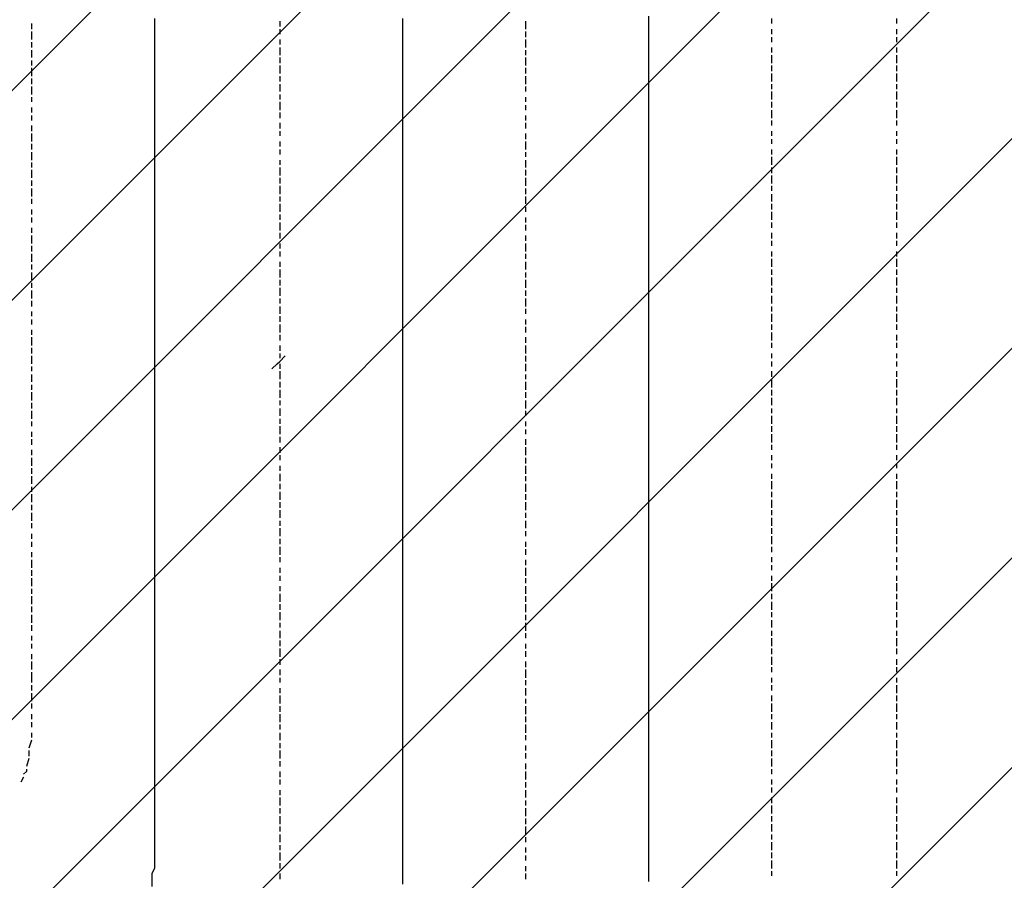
# Model space of a CAD drawing. Extents: x 997 to 109698, y 921 to 94021.
# Tile 579 of 656: x 22217 to 23811, y 50700 to 52093. Entities that reach past the tile are written whole.
import ezdxf

# ---------------------------------------------------------------- set-up
doc = ezdxf.new("R2010")
doc.units = 0
doc.header["$MEASUREMENT"] = 0
doc.layers.add('12', color=7, linetype='CONTINUOUS')
doc.layers.add('28', color=7, linetype='CONTINUOUS')

msp = doc.modelspace()

# ---------------------------------------------------------------- linework, layer by layer
at = {"layer": '12', "color": 5}
for p, q in [((23234.630503, 52098.563401), (23234.630503, 52090.563401)), ((22434.630503, 52094.563401), (22434.630503, 52086.563401)), ((22434.630503, 52086.563401), (22434.630503, 52073.563401)), ((22836.630503, 52094.563401), (22836.630503, 52086.563401)), ((22836.630503, 52086.563401), (22836.630503, 52073.563401)), ((23234.630503, 52090.563401), (23234.630503, 52077.563401)), ((22434.630503, 52073.563401), (22434.630503, 52064.563401)), ((22434.630503, 52064.563401), (22434.630503, 52056.563401)), ((22836.630503, 52073.563401), (22836.630503, 52064.563401)), ((22836.630503, 52064.563401), (22836.630503, 52056.563401)), ((23234.630503, 52077.563401), (23234.630503, 52069.563401)), ((23234.630503, 52069.563401), (23234.630503, 52060.563401)), ((22434.630503, 52056.563401), (22434.630503, 52043.563401)), ((22836.630503, 52056.563401), (22836.630503, 52043.563401)), ((23234.630503, 52060.563401), (23234.630503, 52047.563401)), ((23234.630503, 52047.563401), (23234.630503, 52039.563401)), ((22434.630503, 52043.563401), (22434.630503, 52035.563401)), ((22434.630503, 52035.563401), (22434.630503, 52026.563401)), ((22836.630503, 52043.563401), (22836.630503, 52035.563401)), ((22836.630503, 52035.563401), (22836.630503, 52026.563401)), ((23234.630503, 52039.563401), (23234.630503, 52031.563401)), ((23234.630503, 52031.563401), (23234.630503, 52018.563401)), ((22434.630503, 52026.563401), (22434.630503, 52014.563401)), ((22836.630503, 52026.563401), (22836.630503, 52014.563401)), ((23234.630503, 52018.563401), (23234.630503, 52009.563401)), ((22434.630503, 52014.563401), (22434.630503, 52005.563401)), ((22434.630503, 52005.563401), (22434.630503, 51992.563401)), ((22836.630503, 52014.563401), (22836.630503, 52005.563401)), ((22836.630503, 52005.563401), (22836.630503, 51992.563401)), ((23234.630503, 52009.563401), (23234.630503, 52001.563401)), ((23234.630503, 52001.563401), (23234.630503, 51988.563401)), ((22434.630503, 51992.563401), (22434.630503, 51984.563401)), ((22434.630503, 51984.563401), (22434.630503, 51976.563401)), ((22836.630503, 51992.563401), (22836.630503, 51984.563401)), ((22836.630503, 51984.563401), (22836.630503, 51976.563401)), ((23234.630503, 51988.563401), (23234.630503, 51980.563401)), ((22434.630503, 51976.563401), (22434.630503, 51963.563401)), ((22836.630503, 51976.563401), (22836.630503, 51963.563401)), ((23234.630503, 51980.563401), (23234.630503, 51967.563401)), ((23234.630503, 51967.563401), (23234.630503, 51959.563401)), ((22434.630503, 51963.563401), (22434.630503, 51954.563401)), ((22434.630503, 51954.563401), (22434.630503, 51946.563401)), ((22836.630503, 51963.563401), (22836.630503, 51954.563401)), ((22836.630503, 51954.563401), (22836.630503, 51946.563401)), ((23234.630503, 51959.563401), (23234.630503, 51950.563401)), ((22434.630503, 51946.563401), (22434.630503, 51933.563401)), ((22836.630503, 51946.563401), (22836.630503, 51933.563401)), ((23234.630503, 51950.563401), (23234.630503, 51937.563401)), ((23234.630503, 51937.563401), (23234.630503, 51929.563401)), ((22434.630503, 51933.563401), (22434.630503, 51925.563401)), ((22434.630503, 51925.563401), (22434.630503, 51916.563401)), ((22836.630503, 51933.563401), (22836.630503, 51925.563401)), ((22836.630503, 51925.563401), (22836.630503, 51916.563401)), ((23234.630503, 51929.563401), (23234.630503, 51921.563401)), ((23234.630503, 51921.563401), (23234.630503, 51908.563401)), ((22434.630503, 51916.563401), (22434.630503, 51904.563401)), ((22434.630503, 51904.563401), (22434.630503, 51895.563401)), ((22836.630503, 51916.563401), (22836.630503, 51904.563401)), ((22836.630503, 51904.563401), (22836.630503, 51895.563401)), ((23234.630503, 51908.563401), (23234.630503, 51899.563401)), ((22434.630503, 51895.563401), (22434.630503, 51882.563401)), ((22836.630503, 51895.563401), (22836.630503, 51882.563401)), ((23234.630503, 51899.563401), (23234.630503, 51891.563401)), ((23234.630503, 51891.563401), (23234.630503, 51878.563401)), ((22434.630503, 51882.563401), (22434.630503, 51874.563401)), ((22434.630503, 51874.563401), (22434.630503, 51865.563401)), ((22836.630503, 51882.563401), (22836.630503, 51874.563401)), ((22836.630503, 51874.563401), (22836.630503, 51865.563401)), ((23234.630503, 51878.563401), (23234.630503, 51870.563401)), ((22434.630503, 51865.563401), (22434.630503, 51853.563401)), ((22836.630503, 51865.563401), (22836.630503, 51853.563401)), ((23234.630503, 51870.563401), (23234.630503, 51857.563401)), ((23234.630503, 51857.563401), (23234.630503, 51849.563401)), ((22434.630503, 51853.563401), (22434.630503, 51844.563401)), ((22434.630503, 51844.563401), (22434.630503, 51836.563401)), ((22836.630503, 51853.563401), (22836.630503, 51844.563401)), ((22836.630503, 51844.563401), (22836.630503, 51836.563401)), ((23234.630503, 51849.563401), (23234.630503, 51840.563401)), ((23234.630503, 51840.563401), (23234.630503, 51827.563401)), ((22434.630503, 51836.563401), (22434.630503, 51823.563401)), ((22836.630503, 51836.563401), (22836.630503, 51823.563401)), ((23234.630503, 51827.563401), (23234.630503, 51819.563401)), ((22434.630503, 51823.563401), (22434.630503, 51815.563401)), ((22434.630503, 51815.563401), (22434.630503, 51806.563401)), ((22836.630503, 51823.563401), (22836.630503, 51815.563401)), ((22836.630503, 51815.563401), (22836.630503, 51806.563401)), ((23234.630503, 51819.563401), (23234.630503, 51810.563401)), ((23234.630503, 51810.563401), (23234.630503, 51798.563401)), ((22434.630503, 51806.563401), (22434.630503, 51794.563401)), ((22434.630503, 51794.563401), (22434.630503, 51785.563401)), ((22836.630503, 51806.563401), (22836.630503, 51794.563401)), ((22836.630503, 51794.563401), (22836.630503, 51785.563401)), ((23234.630503, 51798.563401), (23234.630503, 51789.563401)), ((22434.630503, 51785.563401), (22434.630503, 51772.563401)), ((22836.630503, 51785.563401), (22836.630503, 51772.563401)), ((23234.630503, 51789.563401), (23234.630503, 51781.563401)), ((23234.630503, 51781.563401), (23234.630503, 51768.563401)), ((22434.630503, 51772.563401), (22434.630503, 51764.563401)), ((22434.630503, 51764.563401), (22434.630503, 51755.563401)), ((22836.630503, 51772.563401), (22836.630503, 51764.563401)), ((22836.630503, 51764.563401), (22836.630503, 51755.563401)), ((23234.630503, 51768.563401), (23234.630503, 51760.563401)), ((23234.630503, 51760.563401), (23234.630503, 51751.563401)), ((22434.630503, 51755.563401), (22434.630503, 51743.563401)), ((22836.630503, 51755.563401), (22836.630503, 51743.563401)), ((23234.630503, 51751.563401), (23234.630503, 51738.563401)), ((22434.630503, 51743.563401), (22434.630503, 51734.563401)), ((22434.630503, 51734.563401), (22434.630503, 51726.563401)), ((22836.630503, 51743.563401), (22836.630503, 51734.563401)), ((22836.630503, 51734.563401), (22836.630503, 51726.563401)), ((23234.630503, 51738.563401), (23234.630503, 51730.563401)), ((23234.630503, 51730.563401), (23234.630503, 51717.563401)), ((22434.630503, 51726.563401), (22434.630503, 51713.563401)), ((22434.630503, 51713.563401), (22434.630503, 51705.563401)), ((22836.630503, 51726.563401), (22836.630503, 51713.563401)), ((22836.630503, 51713.563401), (22836.630503, 51705.563401)), ((23234.630503, 51717.563401), (23234.630503, 51709.563401)), ((22434.630503, 51705.563401), (22434.630503, 51696.563401)), ((22434.630503, 51696.563401), (22434.630503, 51683.563401)), ((22836.630503, 51705.563401), (22836.630503, 51696.563401)), ((22836.630503, 51696.563401), (22836.630503, 51683.563401)), ((23234.630503, 51709.563401), (23234.630503, 51700.563401)), ((23234.630503, 51700.563401), (23234.630503, 51688.563401)), ((22434.630503, 51683.563401), (22434.630503, 51675.563401)), ((22836.630503, 51683.563401), (22836.630503, 51675.563401)), ((23234.630503, 51688.563401), (23234.630503, 51679.563401)), ((22434.630503, 51675.563401), (22434.630503, 51666.563401)), ((22434.630503, 51666.563401), (22434.630503, 51654.563401)), ((22836.630503, 51675.563401), (22836.630503, 51662.563401)), ((23234.630503, 51679.563401), (23234.630503, 51671.563401)), ((23234.630503, 51671.563401), (23234.630503, 51658.563401)), ((22434.630503, 51654.563401), (22434.630503, 51645.563401)), ((22836.630503, 51662.563401), (22836.630503, 51654.563401)), ((22836.630503, 51654.563401), (22836.630503, 51645.563401)), ((23234.630503, 51658.563401), (23234.630503, 51650.563401)), ((23234.630503, 51650.563401), (23234.630503, 51641.563401)), ((22434.630503, 51645.563401), (22434.630503, 51633.563401)), ((22434.630503, 51633.563401), (22434.630503, 51624.563401)), ((22836.630503, 51645.563401), (22836.630503, 51633.563401)), ((22836.630503, 51633.563401), (22836.630503, 51624.563401)), ((23234.630503, 51641.563401), (23234.630503, 51628.563401)), ((22434.630503, 51624.563401), (22434.630503, 51616.563401)), ((22434.630503, 51616.563401), (22434.630503, 51603.563401)), ((22836.630503, 51624.563401), (22836.630503, 51616.563401)), ((22836.630503, 51616.563401), (22836.630503, 51603.563401)), ((23234.630503, 51628.563401), (23234.630503, 51620.563401)), ((23234.630503, 51620.563401), (23234.630503, 51607.563401)), ((22434.630503, 51603.563401), (22434.630503, 51595.563401)), ((22836.630503, 51603.563401), (22836.630503, 51595.563401)), ((23234.630503, 51607.563401), (23234.630503, 51599.563401)), ((22434.630503, 51595.563401), (22434.630503, 51586.563401)), ((22434.630503, 51586.563401), (22434.630503, 51573.563401)), ((22836.630503, 51595.563401), (22836.630503, 51586.563401)), ((22836.630503, 51586.563401), (22836.630503, 51573.563401)), ((23234.630503, 51599.563401), (23234.630503, 51590.563401)), ((23234.630503, 51590.563401), (23234.630503, 51578.563401)), ((22434.630503, 51573.563401), (22434.630503, 51565.563401)), ((22836.630503, 51573.563401), (22836.630503, 51565.563401)), ((23234.630503, 51578.563401), (23234.630503, 51569.563401)), ((23234.630503, 51569.563401), (23234.630503, 51561.563401)), ((22434.630503, 51565.563401), (22434.630503, 51556.563401)), ((22434.630503, 51556.563401), (22434.630503, 51544.563401)), ((22836.630503, 51565.563401), (22836.630503, 51552.563401)), ((23234.630503, 51561.563401), (23234.630503, 51548.563401)), ((22434.630503, 51544.563401), (22434.630503, 51535.563401)), ((22836.630503, 51552.563401), (22836.630503, 51544.563401)), ((22836.630503, 51544.563401), (22836.630503, 51535.563401)), ((23234.630503, 51548.563401), (23234.630503, 51539.563401)), ((23234.630503, 51539.563401), (23234.630503, 51531.563401)), ((22434.630503, 51535.563401), (22434.630503, 51523.563401)), ((22434.630503, 51523.563401), (22434.630503, 51514.563401)), ((22836.630503, 51535.563401), (22836.630503, 51523.563401)), ((22836.630503, 51523.563401), (22836.630503, 51514.563401)), ((23234.630503, 51531.563401), (23234.630503, 51518.563401)), ((22434.630503, 51514.563401), (22434.630503, 51506.563401)), ((22434.630503, 51506.563401), (22434.630503, 51493.563401)), ((22836.630503, 51514.563401), (22836.630503, 51506.563401)), ((22836.630503, 51506.563401), (22836.630503, 51493.563401)), ((23234.630503, 51518.563401), (23234.630503, 51510.563401)), ((23234.630503, 51510.563401), (23234.630503, 51497.563401)), ((22434.630503, 51493.563401), (22434.630503, 51484.563401)), ((22836.630503, 51493.563401), (22836.630503, 51484.563401)), ((23234.630503, 51497.563401), (23234.630503, 51489.563401)), ((23234.630503, 51489.563401), (23234.630503, 51480.563401)), ((22434.630503, 51484.563401), (22434.630503, 51476.563401)), ((22434.630503, 51476.563401), (22434.630503, 51463.563401)), ((22836.630503, 51484.563401), (22836.630503, 51476.563401)), ((22836.630503, 51476.563401), (22836.630503, 51463.563401)), ((23234.630503, 51480.563401), (23234.630503, 51468.563401)), ((22434.630503, 51463.563401), (22434.630503, 51455.563401)), ((22836.630503, 51463.563401), (22836.630503, 51455.563401)), ((23234.630503, 51468.563401), (23234.630503, 51459.563401)), ((23234.630503, 51459.563401), (23234.630503, 51451.563401)), ((22434.630503, 51455.563401), (22434.630503, 51446.563401)), ((22434.630503, 51446.563401), (22434.630503, 51434.563401)), ((22836.630503, 51455.563401), (22836.630503, 51446.563401)), ((22836.630503, 51446.563401), (22836.630503, 51434.563401)), ((23234.630503, 51451.563401), (23234.630503, 51438.563401)), ((22434.630503, 51434.563401), (22434.630503, 51425.563401)), ((22434.630503, 51425.563401), (22434.630503, 51413.563401)), ((22836.630503, 51434.563401), (22836.630503, 51425.563401)), ((22836.630503, 51425.563401), (22836.630503, 51413.563401)), ((23234.630503, 51438.563401), (23234.630503, 51429.563401)), ((23234.630503, 51429.563401), (23234.630503, 51421.563401)), ((22434.630503, 51413.563401), (22434.630503, 51404.563401)), ((22836.630503, 51413.563401), (22836.630503, 51404.563401)), ((23234.630503, 51421.563401), (23234.630503, 51408.563401)), ((22434.630503, 51404.563401), (22434.630503, 51396.563401)), ((22434.630503, 51396.563401), (22434.630503, 51383.563401)), ((22836.630503, 51404.563401), (22836.630503, 51396.563401)), ((22836.630503, 51396.563401), (22836.630503, 51383.563401)), ((23234.630503, 51408.563401), (23234.630503, 51400.563401)), ((23234.630503, 51400.563401), (23234.630503, 51387.563401)), ((22434.630503, 51383.563401), (22434.630503, 51374.563401)), ((22836.630503, 51383.563401), (22836.630503, 51374.563401)), ((23234.630503, 51387.563401), (23234.630503, 51379.563401)), ((23234.630503, 51379.563401), (23234.630503, 51370.563401)), ((22434.630503, 51374.563401), (22434.630503, 51366.563401)), ((22434.630503, 51366.563401), (22434.630503, 51353.563401)), ((22836.630503, 51374.563401), (22836.630503, 51366.563401)), ((22836.630503, 51366.563401), (22836.630503, 51353.563401)), ((23234.630503, 51370.563401), (23234.630503, 51357.563401)), ((22434.630503, 51353.563401), (22434.630503, 51345.563401)), ((22434.630503, 51345.563401), (22434.630503, 51336.563401)), ((22836.630503, 51353.563401), (22836.630503, 51345.563401)), ((22836.630503, 51345.563401), (22836.630503, 51336.563401)), ((23234.630503, 51357.563401), (23234.630503, 51349.563401)), ((23234.630503, 51349.563401), (23234.630503, 51341.563401)), ((22434.630503, 51336.563401), (22434.630503, 51324.563401)), ((22836.630503, 51336.563401), (22836.630503, 51324.563401)), ((23234.630503, 51341.563401), (23234.630503, 51328.563401)), ((22434.630503, 51324.563401), (22434.630503, 51315.563401)), ((22434.630503, 51315.563401), (22434.630503, 51302.563401)), ((22836.630503, 51324.563401), (22836.630503, 51315.563401)), ((22836.630503, 51315.563401), (22836.630503, 51302.563401)), ((23234.630503, 51328.563401), (23234.630503, 51319.563401)), ((23234.630503, 51319.563401), (23234.630503, 51311.563401)), ((22434.630503, 51302.563401), (22434.630503, 51294.563401)), ((22836.630503, 51302.563401), (22836.630503, 51294.563401)), ((23234.630503, 51311.563401), (23234.630503, 51298.563401)), ((23234.630503, 51298.563401), (23234.630503, 51290.563401)), ((22434.630503, 51294.563401), (22434.630503, 51286.563401)), ((22434.630503, 51286.563401), (22434.630503, 51273.563401)), ((22836.630503, 51294.563401), (22836.630503, 51286.563401)), ((22836.630503, 51286.563401), (22836.630503, 51273.563401)), ((23234.630503, 51290.563401), (23234.630503, 51277.563401)), ((22434.630503, 51273.563401), (22434.630503, 51264.563401)), ((22836.630503, 51273.563401), (22836.630503, 51264.563401)), ((23234.630503, 51277.563401), (23234.630503, 51269.563401)), ((23234.630503, 51269.563401), (23234.630503, 51260.563401)), ((22434.630503, 51264.563401), (22434.630503, 51256.563401)), ((22434.630503, 51256.563401), (22434.630503, 51243.563401)), ((22836.630503, 51264.563401), (22836.630503, 51256.563401)), ((22836.630503, 51256.563401), (22836.630503, 51243.563401)), ((23234.630503, 51260.563401), (23234.630503, 51247.563401)), ((22434.630503, 51243.563401), (22434.630503, 51235.563401)), ((22434.630503, 51235.563401), (22434.630503, 51226.563401)), ((22836.630503, 51243.563401), (22836.630503, 51235.563401)), ((22836.630503, 51235.563401), (22836.630503, 51226.563401)), ((23234.630503, 51247.563401), (23234.630503, 51239.563401)), ((23234.630503, 51239.563401), (23234.630503, 51230.563401)), ((22434.630503, 51226.563401), (22434.630503, 51214.563401)), ((22836.630503, 51226.563401), (22836.630503, 51214.563401)), ((23234.630503, 51230.563401), (23234.630503, 51218.563401)), ((23234.630503, 51218.563401), (23234.630503, 51209.563401)), ((22434.630503, 51214.563401), (22434.630503, 51205.563401)), ((22434.630503, 51205.563401), (22434.630503, 51192.563401)), ((22836.630503, 51214.563401), (22836.630503, 51205.563401)), ((22836.630503, 51205.563401), (22836.630503, 51192.563401)), ((23234.630503, 51209.563401), (23234.630503, 51201.563401)), ((22434.630503, 51192.563401), (22434.630503, 51184.563401)), ((22836.630503, 51192.563401), (22836.630503, 51184.563401)), ((23234.630503, 51201.563401), (23234.630503, 51188.563401)), ((23234.630503, 51188.563401), (23234.630503, 51180.563401)), ((22434.630503, 51184.563401), (22434.630503, 51175.563401)), ((22434.630503, 51175.563401), (22434.630503, 51163.563401)), ((22836.630503, 51184.563401), (22836.630503, 51175.563401)), ((22836.630503, 51175.563401), (22836.630503, 51163.563401)), ((23234.630503, 51180.563401), (23234.630503, 51171.563401)), ((23234.630503, 51171.563401), (23234.630503, 51159.563401)), ((22434.630503, 51163.563401), (22434.630503, 51154.563401)), ((22434.630503, 51154.563401), (22434.630503, 51146.563401)), ((22836.630503, 51163.563401), (22836.630503, 51154.563401)), ((22836.630503, 51154.563401), (22836.630503, 51146.563401)), ((23234.630503, 51159.563401), (23234.630503, 51150.563401)), ((22434.630503, 51146.563401), (22434.630503, 51133.563401)), ((22836.630503, 51146.563401), (22836.630503, 51133.563401)), ((23234.630503, 51150.563401), (23234.630503, 51137.563401)), ((22434.630503, 51133.563401), (22434.630503, 51125.563401)), ((22434.630503, 51125.563401), (22434.630503, 51116.563401)), ((22836.630503, 51133.563401), (22836.630503, 51125.563401)), ((22836.630503, 51125.563401), (22836.630503, 51116.563401)), ((23234.630503, 51137.563401), (23234.630503, 51129.563401)), ((23234.630503, 51129.563401), (23234.630503, 51120.563401)), ((22434.630503, 51116.563401), (22434.630503, 51103.563401)), ((22836.630503, 51116.563401), (22836.630503, 51103.563401)), ((23234.630503, 51120.563401), (23234.630503, 51108.563401)), ((23234.630503, 51108.563401), (23234.630503, 51099.563401)), ((22434.630503, 51103.563401), (22434.630503, 51095.563401)), ((22434.630503, 51095.563401), (22434.630503, 51087.563401)), ((22836.630503, 51103.563401), (22836.630503, 51095.563401)), ((22836.630503, 51095.563401), (22836.630503, 51082.563401)), ((23234.630503, 51099.563401), (23234.630503, 51091.563401)), ((23234.630503, 51091.563401), (23234.630503, 51078.563401)), ((22434.630503, 51087.563401), (22434.630503, 51074.563401)), ((22434.630503, 51074.563401), (22434.630503, 51065.563401)), ((22836.630503, 51082.563401), (22836.630503, 51074.563401)), ((22836.630503, 51074.563401), (22836.630503, 51065.563401)), ((23234.630503, 51078.563401), (23234.630503, 51070.563401)), ((22434.630503, 51065.563401), (22434.630503, 51053.563401)), ((22836.630503, 51065.563401), (22836.630503, 51053.563401)), ((23234.630503, 51070.563401), (23234.630503, 51061.563401)), ((23234.630503, 51061.563401), (23234.630503, 51048.563401)), ((22434.630503, 51053.563401), (22434.630503, 51044.563401)), ((22434.630503, 51044.563401), (22434.630503, 51036.563401)), ((22836.630503, 51053.563401), (22836.630503, 51044.563401)), ((22836.630503, 51044.563401), (22836.630503, 51036.563401)), ((23234.630503, 51048.563401), (23234.630503, 51040.563401)), ((22434.630503, 51036.563401), (22434.630503, 51023.563401)), ((22836.630503, 51036.563401), (22836.630503, 51023.563401)), ((23234.630503, 51040.563401), (23234.630503, 51027.563401)), ((23234.630503, 51027.563401), (23234.630503, 51019.563401)), ((22434.630503, 51023.563401), (22434.630503, 51015.563401)), ((22434.630503, 51015.563401), (22434.630503, 51006.563401)), ((22836.630503, 51023.563401), (22836.630503, 51015.563401)), ((22836.630503, 51015.563401), (22836.630503, 51006.563401)), ((23234.630503, 51019.563401), (23234.630503, 51010.563401)), ((22434.630503, 51006.563401), (22434.630503, 50993.563401)), ((22836.630503, 51006.563401), (22836.630503, 50993.563401)), ((23234.630503, 51010.563401), (23234.630503, 50998.563401)), ((23234.630503, 50998.563401), (23234.630503, 50989.563401)), ((22434.630503, 50993.563401), (22434.630503, 50985.563401)), ((22434.630503, 50985.563401), (22434.630503, 50977.563401)), ((22836.630503, 50993.563401), (22836.630503, 50985.563401)), ((22836.630503, 50985.563401), (22836.630503, 50972.563401)), ((23234.630503, 50989.563401), (23234.630503, 50981.563401)), ((23234.630503, 50981.563401), (23234.630503, 50968.563401)), ((22434.630503, 50977.563401), (22434.630503, 50964.563401)), ((22434.630503, 50964.563401), (22434.630503, 50955.563401)), ((22836.630503, 50972.563401), (22836.630503, 50964.563401)), ((22836.630503, 50964.563401), (22836.630503, 50955.563401)), ((23234.630503, 50968.563401), (23234.630503, 50960.563401)), ((22434.630503, 50955.563401), (22434.630503, 50943.563401)), ((22836.630503, 50955.563401), (22836.630503, 50943.563401)), ((23234.630503, 50960.563401), (23234.630503, 50951.563401)), ((23234.630503, 50951.563401), (23234.630503, 50938.563401)), ((22434.630503, 50943.563401), (22434.630503, 50934.563401)), ((22434.630503, 50934.563401), (22434.630503, 50926.563401)), ((22836.630503, 50943.563401), (22836.630503, 50934.563401)), ((22836.630503, 50934.563401), (22836.630503, 50926.563401)), ((23234.630503, 50938.563401), (23234.630503, 50930.563401)), ((22434.630503, 50926.563401), (22434.630503, 50913.563401)), ((22836.630503, 50926.563401), (22836.630503, 50913.563401)), ((23234.630503, 50930.563401), (23234.630503, 50917.563401)), ((23234.630503, 50917.563401), (23234.630503, 50909.563401)), ((22434.630503, 50913.563401), (22434.630503, 50905.563401)), ((22434.630503, 50905.563401), (22434.630503, 50896.563401)), ((22836.630503, 50913.563401), (22836.630503, 50905.563401)), ((22836.630503, 50905.563401), (22836.630503, 50896.563401)), ((23234.630503, 50909.563401), (23234.630503, 50900.563401)), ((23234.630503, 50900.563401), (23234.630503, 50888.563401)), ((22434.630503, 50896.563401), (22434.630503, 50883.563401)), ((22434.630503, 50883.563401), (22434.630503, 50875.563401)), ((22836.630503, 50896.563401), (22836.630503, 50883.563401)), ((22836.630503, 50883.563401), (22836.630503, 50875.563401)), ((23234.630503, 50888.563401), (23234.630503, 50879.563401)), ((22434.630503, 50875.563401), (22434.630503, 50866.563401)), ((22836.630503, 50875.563401), (22836.630503, 50866.563401)), ((23234.630503, 50879.563401), (23234.630503, 50871.563401)), ((23234.630503, 50871.563401), (23234.630503, 50858.563401)), ((22434.630503, 50866.563401), (22434.630503, 50854.563401)), ((22434.630503, 50854.563401), (22434.630503, 50845.563401)), ((22836.630503, 50866.563401), (22836.630503, 50854.563401)), ((22836.630503, 50854.563401), (22836.630503, 50845.563401)), ((23234.630503, 50858.563401), (23234.630503, 50849.563401)), ((22434.630503, 50845.563401), (22434.630503, 50833.563401)), ((22836.630503, 50845.563401), (22836.630503, 50833.563401)), ((23234.630503, 50849.563401), (23234.630503, 50841.563401)), ((23234.630503, 50841.563401), (23234.630503, 50828.563401)), ((22434.630503, 50833.563401), (22434.630503, 50824.563401)), ((22434.630503, 50824.563401), (22434.630503, 50820.563401)), ((22434.630503, 50820.563401), (22434.630503, 50811.563401)), ((22836.630503, 50833.563401), (22836.630503, 50824.563401)), ((22836.630503, 50824.563401), (22836.630503, 50816.563401)), ((23234.630503, 50828.563401), (23234.630503, 50820.563401)), ((23234.630503, 50820.563401), (23234.630503, 50807.563401)), ((22434.630503, 50811.563401), (22434.630503, 50799.563401)), ((22836.630503, 50816.563401), (22836.630503, 50803.563401)), ((22836.630503, 50803.563401), (22836.630503, 50794.563401)), ((23234.630503, 50807.563401), (23234.630503, 50799.563401)), ((22434.630503, 50799.563401), (22434.630503, 50790.563401)), ((22434.630503, 50790.563401), (22434.630503, 50782.563401)), ((22836.630503, 50794.563401), (22836.630503, 50786.563401)), ((23234.630503, 50799.563401), (23234.630503, 50790.563401)), ((23234.630503, 50790.563401), (23234.630503, 50778.563401)), ((22434.630503, 50782.563401), (22434.630503, 50769.563401)), ((22836.630503, 50786.563401), (22836.630503, 50773.563401)), ((22836.630503, 50773.563401), (22836.630503, 50765.563401)), ((23234.630503, 50778.563401), (23234.630503, 50769.563401)), ((22434.630503, 50769.563401), (22434.630503, 50761.563401)), ((22434.630503, 50761.563401), (22434.630503, 50748.563401)), ((22836.630503, 50765.563401), (22836.630503, 50756.563401)), ((22836.630503, 50756.563401), (22836.630503, 50744.563401)), ((23234.630503, 50769.563401), (23234.630503, 50761.563401)), ((23234.630503, 50761.563401), (23234.630503, 50748.563401)), ((22434.630503, 50748.563401), (22434.630503, 50739.563401)), ((22836.630503, 50744.563401), (22836.630503, 50735.563401)), ((23234.630503, 50748.563401), (23234.630503, 50739.563401)), ((22434.630503, 50739.563401), (22434.630503, 50731.563401)), ((22434.630503, 50731.563401), (22434.630503, 50718.563401)), ((22836.630503, 50735.563401), (22836.630503, 50722.563401)), ((23234.630503, 50739.563401), (23234.630503, 50731.563401)), ((23234.630503, 50731.563401), (23234.630503, 50718.563401)), ((22434.630503, 50718.563401), (22430.630503, 50710.563401)), ((22430.630503, 50710.563401), (22430.630503, 50701.563401)), ((22836.630503, 50722.563401), (22836.630503, 50714.563401)), ((22836.630503, 50714.563401), (22836.630503, 50706.563401)), ((23234.630503, 50718.563401), (23234.630503, 50710.563401)), ((23234.630503, 50710.563401), (23234.630503, 50697.563401)), ((22430.630503, 50701.563401), (22430.630503, 50689.563401)), ((22836.630503, 50706.563401), (22836.630503, 50693.563401))]:
    msp.add_line(p, q, dxfattribs=at)
at = {"layer": '12', "color": 1}
for p, q in [((22235.630503, 52086.563401), (22235.630503, 52077.563401)), ((22637.630503, 52090.563401), (22637.630503, 52081.563401)), ((23035.630503, 52090.563401), (23035.630503, 52077.563401)), ((23433.630503, 52094.563401), (23433.630503, 52086.563401)), ((23636.630503, 52086.563401), (23636.630503, 52094.563401)), ((22235.630503, 52073.563401), (22235.630503, 52060.563401)), ((22637.630503, 52077.563401), (22637.630503, 52069.563401)), ((23035.630503, 52073.563401), (23035.630503, 52064.563401)), ((23433.630503, 52077.563401), (23433.630503, 52069.563401)), ((23433.630503, 52064.563401), (23433.630503, 52056.563401)), ((23636.630503, 52069.563401), (23636.630503, 52077.563401)), ((23636.630503, 52056.563401), (23636.630503, 52064.563401)), ((22235.630503, 52056.563401), (22235.630503, 52047.563401)), ((22637.630503, 52060.563401), (22637.630503, 52052.563401)), ((22637.630503, 52047.563401), (22637.630503, 52035.563401)), ((23035.630503, 52060.563401), (23035.630503, 52047.563401)), ((23433.630503, 52047.563401), (23433.630503, 52039.563401)), ((23636.630503, 52039.563401), (23636.630503, 52047.563401)), ((22235.630503, 52043.563401), (22235.630503, 52031.563401)), ((22637.630503, 52031.563401), (22637.630503, 52022.563401)), ((23035.630503, 52043.563401), (23035.630503, 52035.563401)), ((23035.630503, 52031.563401), (23035.630503, 52018.563401)), ((23433.630503, 52035.563401), (23433.630503, 52022.563401)), ((23636.630503, 52022.563401), (23636.630503, 52035.563401)), ((22235.630503, 52026.563401), (22235.630503, 52018.563401)), ((22637.630503, 52018.563401), (22637.630503, 52005.563401)), ((23433.630503, 52018.563401), (23433.630503, 52009.563401)), ((23636.630503, 52009.563401), (23636.630503, 52018.563401)), ((22235.630503, 52014.563401), (22235.630503, 52001.563401)), ((22637.630503, 52001.563401), (22637.630503, 51992.563401)), ((23035.630503, 52014.563401), (23035.630503, 52005.563401)), ((23035.630503, 52001.563401), (23035.630503, 51988.563401)), ((23433.630503, 52005.563401), (23433.630503, 51992.563401)), ((23636.630503, 51992.563401), (23636.630503, 52005.563401)), ((22235.630503, 51997.563401), (22235.630503, 51988.563401)), ((22235.630503, 51984.563401), (22235.630503, 51971.563401)), ((22637.630503, 51988.563401), (22637.630503, 51976.563401)), ((23035.630503, 51984.563401), (23035.630503, 51976.563401)), ((23433.630503, 51988.563401), (23433.630503, 51980.563401)), ((23636.630503, 51980.563401), (23636.630503, 51988.563401)), ((22235.630503, 51967.563401), (22235.630503, 51959.563401)), ((22637.630503, 51971.563401), (22637.630503, 51963.563401)), ((23035.630503, 51967.563401), (23035.630503, 51959.563401)), ((23433.630503, 51976.563401), (23433.630503, 51963.563401)), ((23636.630503, 51963.563401), (23636.630503, 51976.563401)), ((22637.630503, 51959.563401), (22637.630503, 51946.563401)), ((23035.630503, 51954.563401), (23035.630503, 51946.563401)), ((23433.630503, 51959.563401), (23433.630503, 51950.563401)), ((23636.630503, 51950.563401), (23636.630503, 51959.563401)), ((22235.630503, 51950.563401), (22235.630503, 51942.563401)), ((22235.630503, 51937.563401), (22235.630503, 51929.563401)), ((22637.630503, 51942.563401), (22637.630503, 51933.563401)), ((23035.630503, 51937.563401), (23035.630503, 51929.563401)), ((23433.630503, 51946.563401), (23433.630503, 51933.563401)), ((23636.630503, 51933.563401), (23636.630503, 51946.563401)), ((22235.630503, 51921.563401), (22235.630503, 51912.563401)), ((22637.630503, 51925.563401), (22637.630503, 51916.563401)), ((23035.630503, 51925.563401), (23035.630503, 51916.563401)), ((23433.630503, 51929.563401), (23433.630503, 51921.563401)), ((23636.630503, 51921.563401), (23636.630503, 51929.563401)), ((22235.630503, 51908.563401), (22235.630503, 51895.563401)), ((22637.630503, 51912.563401), (22637.630503, 51904.563401)), ((23035.630503, 51908.563401), (23035.630503, 51899.563401)), ((23433.630503, 51912.563401), (23433.630503, 51904.563401)), ((23636.630503, 51904.563401), (23636.630503, 51912.563401)), ((22235.630503, 51891.563401), (22235.630503, 51882.563401)), ((22637.630503, 51895.563401), (22637.630503, 51887.563401)), ((23035.630503, 51895.563401), (23035.630503, 51882.563401)), ((23433.630503, 51899.563401), (23433.630503, 51891.563401)), ((23636.630503, 51891.563401), (23636.630503, 51899.563401)), ((22235.630503, 51878.563401), (22235.630503, 51865.563401)), ((22637.630503, 51882.563401), (22637.630503, 51874.563401)), ((23035.630503, 51878.563401), (23035.630503, 51870.563401)), ((23433.630503, 51882.563401), (23433.630503, 51874.563401)), ((23636.630503, 51874.563401), (23636.630503, 51882.563401)), ((22235.630503, 51861.563401), (22235.630503, 51853.563401)), ((22637.630503, 51865.563401), (22637.630503, 51857.563401)), ((23035.630503, 51865.563401), (23035.630503, 51853.563401)), ((23433.630503, 51870.563401), (23433.630503, 51857.563401)), ((23636.630503, 51857.563401), (23636.630503, 51870.563401)), ((22235.630503, 51849.563401), (22235.630503, 51836.563401)), ((22637.630503, 51853.563401), (22637.630503, 51840.563401)), ((23035.630503, 51849.563401), (23035.630503, 51840.563401)), ((23433.630503, 51853.563401), (23433.630503, 51844.563401)), ((23433.630503, 51840.563401), (23433.630503, 51827.563401)), ((23636.630503, 51844.563401), (23636.630503, 51853.563401)), ((23636.630503, 51827.563401), (23636.630503, 51840.563401)), ((22235.630503, 51832.563401), (22235.630503, 51823.563401)), ((22637.630503, 51836.563401), (22637.630503, 51827.563401)), ((23035.630503, 51836.563401), (23035.630503, 51823.563401)), ((22235.630503, 51819.563401), (22235.630503, 51806.563401)), ((22637.630503, 51823.563401), (22637.630503, 51810.563401)), ((23035.630503, 51819.563401), (23035.630503, 51810.563401)), ((23433.630503, 51823.563401), (23433.630503, 51815.563401)), ((23433.630503, 51810.563401), (23433.630503, 51798.563401)), ((23636.630503, 51815.563401), (23636.630503, 51823.563401)), ((23636.630503, 51798.563401), (23636.630503, 51810.563401)), ((22235.630503, 51802.563401), (22235.630503, 51794.563401)), ((22637.630503, 51806.563401), (22637.630503, 51798.563401)), ((22637.630503, 51794.563401), (22637.630503, 51781.563401)), ((23035.630503, 51806.563401), (23035.630503, 51794.563401)), ((23433.630503, 51794.563401), (23433.630503, 51785.563401)), ((23636.630503, 51785.563401), (23636.630503, 51794.563401)), ((22235.630503, 51785.563401), (22235.630503, 51777.563401)), ((22637.630503, 51777.563401), (22637.630503, 51768.563401)), ((23035.630503, 51789.563401), (23035.630503, 51781.563401)), ((23433.630503, 51781.563401), (23433.630503, 51768.563401)), ((23636.630503, 51768.563401), (23636.630503, 51781.563401)), ((22235.630503, 51772.563401), (22235.630503, 51764.563401)), ((22637.630503, 51764.563401), (22637.630503, 51751.563401)), ((23035.630503, 51772.563401), (23035.630503, 51764.563401)), ((23035.630503, 51760.563401), (23035.630503, 51751.563401)), ((23433.630503, 51764.563401), (23433.630503, 51755.563401)), ((23636.630503, 51755.563401), (23636.630503, 51764.563401)), ((22235.630503, 51755.563401), (22235.630503, 51747.563401)), ((22637.630503, 51747.563401), (22637.630503, 51738.563401)), ((23433.630503, 51747.563401), (23433.630503, 51738.563401)), ((23636.630503, 51738.563401), (23636.630503, 51747.563401)), ((22235.630503, 51743.563401), (22235.630503, 51730.563401)), ((22637.630503, 51730.563401), (22637.630503, 51722.563401)), ((23035.630503, 51743.563401), (23035.630503, 51734.563401)), ((23035.630503, 51730.563401), (23035.630503, 51717.563401)), ((23433.630503, 51734.563401), (23433.630503, 51726.563401)), ((23636.630503, 51726.563401), (23636.630503, 51734.563401)), ((22235.630503, 51726.563401), (22235.630503, 51717.563401)), ((22235.630503, 51713.563401), (22235.630503, 51700.563401)), ((22637.630503, 51717.563401), (22637.630503, 51709.563401)), ((23035.630503, 51713.563401), (23035.630503, 51705.563401)), ((23433.630503, 51717.563401), (23433.630503, 51709.563401)), ((23636.630503, 51709.563401), (23636.630503, 51717.563401)), ((22235.630503, 51696.563401), (22235.630503, 51688.563401)), ((22637.630503, 51700.563401), (22637.630503, 51692.563401)), ((23035.630503, 51700.563401), (23035.630503, 51688.563401)), ((23433.630503, 51705.563401), (23433.630503, 51692.563401)), ((23636.630503, 51692.563401), (23636.630503, 51705.563401)), ((22235.630503, 51683.563401), (22235.630503, 51671.563401)), ((22637.630503, 51688.563401), (22637.630503, 51675.563401)), ((23035.630503, 51683.563401), (23035.630503, 51675.563401)), ((23433.630503, 51688.563401), (23433.630503, 51679.563401)), ((23636.630503, 51679.563401), (23636.630503, 51688.563401)), ((22235.630503, 51666.563401), (22235.630503, 51658.563401)), ((22637.630503, 51671.563401), (22637.630503, 51662.563401)), ((23035.630503, 51671.563401), (23035.630503, 51658.563401)), ((23433.630503, 51675.563401), (23433.630503, 51662.563401)), ((23636.630503, 51662.563401), (23636.630503, 51675.563401)), ((22235.630503, 51654.563401), (22235.630503, 51641.563401)), ((22637.630503, 51658.563401), (22637.630503, 51645.563401)), ((23035.630503, 51654.563401), (23035.630503, 51645.563401)), ((23433.630503, 51658.563401), (23433.630503, 51650.563401)), ((23636.630503, 51650.563401), (23636.630503, 51658.563401)), ((22235.630503, 51637.563401), (22235.630503, 51628.563401)), ((22637.630503, 51641.563401), (22637.630503, 51633.563401)), ((23035.630503, 51641.563401), (23035.630503, 51628.563401)), ((23433.630503, 51645.563401), (23433.630503, 51633.563401)), ((23636.630503, 51633.563401), (23636.630503, 51645.563401)), ((22235.630503, 51620.563401), (22235.630503, 51612.563401)), ((22637.630503, 51628.563401), (22637.630503, 51616.563401)), ((23035.630503, 51624.563401), (23035.630503, 51616.563401)), ((23433.630503, 51628.563401), (23433.630503, 51620.563401)), ((23433.630503, 51616.563401), (23433.630503, 51603.563401)), ((23636.630503, 51620.563401), (23636.630503, 51628.563401)), ((23636.630503, 51603.563401), (23636.630503, 51616.563401)), ((22235.630503, 51607.563401), (22235.630503, 51599.563401)), ((22637.630503, 51612.563401), (22637.630503, 51603.563401)), ((23035.630503, 51607.563401), (23035.630503, 51599.563401)), ((22235.630503, 51590.563401), (22235.630503, 51582.563401)), ((22637.630503, 51599.563401), (22637.630503, 51586.563401)), ((23035.630503, 51595.563401), (23035.630503, 51586.563401)), ((23433.630503, 51599.563401), (23433.630503, 51590.563401)), ((23433.630503, 51586.563401), (23433.630503, 51573.563401)), ((23636.630503, 51590.563401), (23636.630503, 51599.563401)), ((22235.630503, 51578.563401), (22235.630503, 51565.563401)), ((22637.630503, 51582.563401), (22637.630503, 51573.563401)), ((23035.630503, 51578.563401), (23035.630503, 51569.563401)), ((23433.630503, 51569.563401), (23433.630503, 51561.563401)), ((23636.630503, 51573.563401), (23636.630503, 51582.563401)), ((23636.630503, 51561.563401), (23636.630503, 51569.563401)), ((22235.630503, 51561.563401), (22235.630503, 51552.563401)), ((22637.630503, 51565.563401), (22637.630503, 51556.563401)), ((23035.630503, 51565.563401), (23035.630503, 51552.563401)), ((22235.630503, 51548.563401), (22235.630503, 51535.563401)), ((22633.630503, 51535.563401), (22637.630503, 51539.563401)), ((22637.630503, 51552.563401), (22637.630503, 51544.563401)), ((22637.630503, 51539.563401), (22646.630503, 51548.563401)), ((23035.630503, 51548.563401), (23035.630503, 51539.563401)), ((23433.630503, 51552.563401), (23433.630503, 51544.563401)), ((23433.630503, 51539.563401), (23433.630503, 51531.563401)), ((23636.630503, 51544.563401), (23636.630503, 51552.563401)), ((23636.630503, 51531.563401), (23636.630503, 51539.563401)), ((22235.630503, 51531.563401), (22235.630503, 51523.563401)), ((22624.630503, 51527.563401), (22633.630503, 51535.563401)), ((22637.630503, 51535.563401), (22637.630503, 51527.563401)), ((22637.630503, 51523.563401), (22637.630503, 51510.563401)), ((23035.630503, 51535.563401), (23035.630503, 51523.563401)), ((23433.630503, 51523.563401), (23433.630503, 51514.563401)), ((23636.630503, 51514.563401), (23636.630503, 51523.563401)), ((22235.630503, 51518.563401), (22235.630503, 51506.563401)), ((22637.630503, 51506.563401), (22637.630503, 51497.563401)), ((23035.630503, 51518.563401), (23035.630503, 51510.563401)), ((23035.630503, 51506.563401), (23035.630503, 51493.563401)), ((23433.630503, 51510.563401), (23433.630503, 51497.563401)), ((23636.630503, 51497.563401), (23636.630503, 51510.563401)), ((22235.630503, 51501.563401), (22235.630503, 51493.563401)), ((22235.630503, 51489.563401), (22235.630503, 51476.563401)), ((22637.630503, 51493.563401), (22637.630503, 51480.563401)), ((23035.630503, 51489.563401), (23035.630503, 51480.563401)), ((23433.630503, 51493.563401), (23433.630503, 51484.563401)), ((23636.630503, 51484.563401), (23636.630503, 51493.563401)), ((22637.630503, 51476.563401), (22637.630503, 51468.563401)), ((23035.630503, 51476.563401), (23035.630503, 51463.563401)), ((23433.630503, 51480.563401), (23433.630503, 51468.563401)), ((23636.630503, 51468.563401), (23636.630503, 51480.563401)), ((22235.630503, 51472.563401), (22235.630503, 51463.563401)), ((22235.630503, 51459.563401), (22235.630503, 51446.563401)), ((22637.630503, 51463.563401), (22637.630503, 51451.563401)), ((23035.630503, 51459.563401), (23035.630503, 51451.563401)), ((23433.630503, 51463.563401), (23433.630503, 51455.563401)), ((23636.630503, 51455.563401), (23636.630503, 51463.563401)), ((22235.630503, 51442.563401), (22235.630503, 51434.563401)), ((22637.630503, 51446.563401), (22637.630503, 51438.563401)), ((23035.630503, 51442.563401), (23035.630503, 51434.563401)), ((23433.630503, 51451.563401), (23433.630503, 51438.563401)), ((23636.630503, 51438.563401), (23636.630503, 51451.563401)), ((22235.630503, 51425.563401), (22235.630503, 51417.563401)), ((22637.630503, 51434.563401), (22637.630503, 51421.563401)), ((23035.630503, 51429.563401), (23035.630503, 51421.563401)), ((23433.630503, 51434.563401), (23433.630503, 51425.563401)), ((23636.630503, 51425.563401), (23636.630503, 51434.563401)), ((22235.630503, 51413.563401), (22235.630503, 51404.563401)), ((22637.630503, 51417.563401), (22637.630503, 51408.563401)), ((23035.630503, 51413.563401), (23035.630503, 51404.563401)), ((23433.630503, 51421.563401), (23433.630503, 51408.563401)), ((23636.630503, 51408.563401), (23636.630503, 51421.563401)), ((22235.630503, 51396.563401), (22235.630503, 51387.563401)), ((22637.630503, 51400.563401), (22637.630503, 51391.563401)), ((23035.630503, 51400.563401), (23035.630503, 51387.563401)), ((23433.630503, 51404.563401), (23433.630503, 51396.563401)), ((23636.630503, 51396.563401), (23636.630503, 51404.563401)), ((22235.630503, 51383.563401), (22235.630503, 51370.563401)), ((22637.630503, 51387.563401), (22637.630503, 51379.563401)), ((23035.630503, 51383.563401), (23035.630503, 51374.563401)), ((23433.630503, 51387.563401), (23433.630503, 51379.563401)), ((23636.630503, 51379.563401), (23636.630503, 51387.563401)), ((22235.630503, 51366.563401), (22235.630503, 51357.563401)), ((22637.630503, 51370.563401), (22637.630503, 51362.563401)), ((23035.630503, 51370.563401), (23035.630503, 51357.563401)), ((23433.630503, 51374.563401), (23433.630503, 51366.563401)), ((23636.630503, 51366.563401), (23636.630503, 51374.563401)), ((22235.630503, 51353.563401), (22235.630503, 51341.563401)), ((22637.630503, 51357.563401), (22637.630503, 51345.563401)), ((23035.630503, 51353.563401), (23035.630503, 51345.563401)), ((23433.630503, 51357.563401), (23433.630503, 51349.563401)), ((23433.630503, 51345.563401), (23433.630503, 51332.563401)), ((23636.630503, 51349.563401), (23636.630503, 51357.563401)), ((23636.630503, 51332.563401), (23636.630503, 51345.563401)), ((22235.630503, 51336.563401), (22235.630503, 51328.563401)), ((22637.630503, 51341.563401), (22637.630503, 51332.563401)), ((23035.630503, 51341.563401), (23035.630503, 51328.563401)), ((22235.630503, 51324.563401), (22235.630503, 51311.563401)), ((22637.630503, 51328.563401), (22637.630503, 51315.563401)), ((23035.630503, 51324.563401), (23035.630503, 51315.563401)), ((23433.630503, 51328.563401), (23433.630503, 51319.563401)), ((23433.630503, 51315.563401), (23433.630503, 51302.563401)), ((23636.630503, 51319.563401), (23636.630503, 51328.563401)), ((23636.630503, 51302.563401), (23636.630503, 51315.563401)), ((22235.630503, 51307.563401), (22235.630503, 51298.563401)), ((22637.630503, 51311.563401), (22637.630503, 51302.563401)), ((22637.630503, 51298.563401), (22637.630503, 51286.563401)), ((23035.630503, 51311.563401), (23035.630503, 51298.563401)), ((23433.630503, 51298.563401), (23433.630503, 51290.563401)), ((23636.630503, 51290.563401), (23636.630503, 51298.563401)), ((22235.630503, 51294.563401), (22235.630503, 51281.563401)), ((23035.630503, 51294.563401), (23035.630503, 51286.563401)), ((23433.630503, 51286.563401), (23433.630503, 51273.563401)), ((23636.630503, 51273.563401), (23636.630503, 51286.563401)), ((22235.630503, 51277.563401), (22235.630503, 51269.563401)), ((22637.630503, 51281.563401), (22637.630503, 51273.563401)), ((22637.630503, 51269.563401), (22637.630503, 51256.563401)), ((23035.630503, 51281.563401), (23035.630503, 51269.563401)), ((23433.630503, 51269.563401), (23433.630503, 51260.563401)), ((23636.630503, 51260.563401), (23636.630503, 51269.563401)), ((22235.630503, 51260.563401), (22235.630503, 51252.563401)), ((22637.630503, 51252.563401), (22637.630503, 51243.563401)), ((23035.630503, 51264.563401), (23035.630503, 51256.563401)), ((23433.630503, 51256.563401), (23433.630503, 51243.563401)), ((23636.630503, 51243.563401), (23636.630503, 51256.563401)), ((22235.630503, 51247.563401), (22235.630503, 51239.563401)), ((22637.630503, 51239.563401), (22637.630503, 51226.563401)), ((23035.630503, 51247.563401), (23035.630503, 51239.563401)), ((23035.630503, 51235.563401), (23035.630503, 51226.563401)), ((23433.630503, 51239.563401), (23433.630503, 51230.563401)), ((23636.630503, 51230.563401), (23636.630503, 51239.563401)), ((22235.630503, 51230.563401), (22235.630503, 51222.563401)), ((22235.630503, 51218.563401), (22235.630503, 51205.563401)), ((22637.630503, 51222.563401), (22637.630503, 51214.563401)), ((23035.630503, 51218.563401), (23035.630503, 51209.563401)), ((23433.630503, 51222.563401), (23433.630503, 51214.563401)), ((23636.630503, 51214.563401), (23636.630503, 51222.563401)), ((22637.630503, 51205.563401), (22637.630503, 51197.563401)), ((23035.630503, 51205.563401), (23035.630503, 51192.563401)), ((23433.630503, 51209.563401), (23433.630503, 51201.563401)), ((23636.630503, 51201.563401), (23636.630503, 51209.563401)), ((22235.630503, 51201.563401), (22235.630503, 51192.563401)), ((22235.630503, 51188.563401), (22235.630503, 51175.563401)), ((22637.630503, 51192.563401), (22637.630503, 51184.563401)), ((23035.630503, 51188.563401), (23035.630503, 51180.563401)), ((23433.630503, 51192.563401), (23433.630503, 51184.563401)), ((23636.630503, 51184.563401), (23636.630503, 51192.563401)), ((22235.630503, 51171.563401), (22235.630503, 51163.563401)), ((22637.630503, 51175.563401), (22637.630503, 51167.563401)), ((23035.630503, 51175.563401), (23035.630503, 51163.563401)), ((23433.630503, 51180.563401), (23433.630503, 51167.563401)), ((23636.630503, 51167.563401), (23636.630503, 51180.563401)), ((22235.630503, 51159.563401), (22235.630503, 51146.563401)), ((22637.630503, 51163.563401), (22637.630503, 51150.563401)), ((23035.630503, 51159.563401), (23035.630503, 51150.563401)), ((23433.630503, 51163.563401), (23433.630503, 51154.563401)), ((23636.630503, 51154.563401), (23636.630503, 51163.563401)), ((22235.630503, 51142.563401), (22235.630503, 51133.563401)), ((22637.630503, 51146.563401), (22637.630503, 51137.563401)), ((23035.630503, 51146.563401), (23035.630503, 51133.563401)), ((23433.630503, 51150.563401), (23433.630503, 51137.563401)), ((23636.630503, 51137.563401), (23636.630503, 51150.563401)), ((22235.630503, 51129.563401), (22235.630503, 51116.563401)), ((22637.630503, 51133.563401), (22637.630503, 51120.563401)), ((23035.630503, 51129.563401), (23035.630503, 51120.563401)), ((23433.630503, 51133.563401), (23433.630503, 51125.563401)), ((23636.630503, 51125.563401), (23636.630503, 51133.563401)), ((22235.630503, 51112.563401), (22235.630503, 51103.563401)), ((22637.630503, 51116.563401), (22637.630503, 51108.563401)), ((23035.630503, 51116.563401), (23035.630503, 51103.563401)), ((23433.630503, 51120.563401), (23433.630503, 51108.563401)), ((23636.630503, 51108.563401), (23636.630503, 51120.563401)), ((22235.630503, 51095.563401), (22235.630503, 51087.563401)), ((22637.630503, 51103.563401), (22637.630503, 51091.563401)), ((23035.630503, 51099.563401), (23035.630503, 51091.563401)), ((23433.630503, 51103.563401), (23433.630503, 51095.563401)), ((23433.630503, 51091.563401), (23433.630503, 51078.563401)), ((23636.630503, 51095.563401), (23636.630503, 51103.563401)), ((23636.630503, 51078.563401), (23636.630503, 51091.563401)), ((22235.630503, 51082.563401), (22235.630503, 51074.563401)), ((22637.630503, 51087.563401), (22637.630503, 51078.563401)), ((22637.630503, 51074.563401), (22637.630503, 51061.563401)), ((23035.630503, 51082.563401), (23035.630503, 51074.563401)), ((23433.630503, 51074.563401), (23433.630503, 51065.563401)), ((23636.630503, 51065.563401), (23636.630503, 51074.563401)), ((22235.630503, 51065.563401), (22235.630503, 51057.563401)), ((23035.630503, 51070.563401), (23035.630503, 51061.563401)), ((23433.630503, 51061.563401), (23433.630503, 51048.563401)), ((22235.630503, 51053.563401), (22235.630503, 51040.563401)), ((22637.630503, 51057.563401), (22637.630503, 51048.563401)), ((23035.630503, 51053.563401), (23035.630503, 51044.563401)), ((23433.630503, 51044.563401), (23433.630503, 51036.563401)), ((23636.630503, 51048.563401), (23636.630503, 51057.563401)), ((23636.630503, 51036.563401), (23636.630503, 51044.563401)), ((22235.630503, 51036.563401), (22235.630503, 51023.563401)), ((22637.630503, 51040.563401), (22637.630503, 51031.563401)), ((22637.630503, 51027.563401), (22637.630503, 51019.563401)), ((23035.630503, 51040.563401), (23035.630503, 51027.563401)), ((23433.630503, 51027.563401), (23433.630503, 51019.563401)), ((23636.630503, 51019.563401), (23636.630503, 51027.563401)), ((22235.630503, 51023.563401), (22235.630503, 51019.563401)), ((22235.630503, 51015.563401), (22235.630503, 51006.563401)), ((23035.630503, 51023.563401), (23035.630503, 51015.563401)), ((23433.630503, 51015.563401), (23433.630503, 51006.563401)), ((23636.630503, 51002.563401), (23636.630503, 51015.563401)), ((22235.630503, 51002.563401), (22235.630503, 50989.563401)), ((22637.630503, 51010.563401), (22637.630503, 51002.563401)), ((22637.630503, 50998.563401), (22637.630503, 50985.563401)), ((23035.630503, 51010.563401), (23035.630503, 50998.563401)), ((23433.630503, 50998.563401), (23433.630503, 50989.563401)), ((23636.630503, 50989.563401), (23636.630503, 50998.563401)), ((22235.630503, 50985.563401), (22235.630503, 50977.563401)), ((22637.630503, 50981.563401), (22637.630503, 50972.563401)), ((23035.630503, 50993.563401), (23035.630503, 50985.563401)), ((23035.630503, 50981.563401), (23035.630503, 50968.563401)), ((23433.630503, 50985.563401), (23433.630503, 50972.563401)), ((23636.630503, 50972.563401), (23636.630503, 50985.563401)), ((22235.630503, 50968.563401), (22235.630503, 50960.563401)), ((22637.630503, 50968.563401), (22637.630503, 50955.563401)), ((23035.630503, 50964.563401), (23035.630503, 50955.563401)), ((23433.630503, 50968.563401), (23433.630503, 50960.563401)), ((23636.630503, 50960.563401), (23636.630503, 50968.563401)), ((22235.630503, 50955.563401), (22235.630503, 50947.563401)), ((22637.630503, 50951.563401), (22637.630503, 50943.563401)), ((23035.630503, 50951.563401), (23035.630503, 50938.563401)), ((23433.630503, 50955.563401), (23433.630503, 50943.563401)), ((23636.630503, 50943.563401), (23636.630503, 50955.563401)), ((22235.630503, 50938.563401), (22235.630503, 50930.563401)), ((22637.630503, 50938.563401), (22637.630503, 50926.563401)), ((23035.630503, 50934.563401), (23035.630503, 50926.563401)), ((23433.630503, 50938.563401), (23433.630503, 50930.563401)), ((23636.630503, 50930.563401), (23636.630503, 50938.563401)), ((22235.630503, 50926.563401), (22231.630503, 50913.563401)), ((22637.630503, 50921.563401), (22637.630503, 50913.563401)), ((23035.630503, 50917.563401), (23035.630503, 50909.563401)), ((23433.630503, 50926.563401), (23433.630503, 50913.563401)), ((23636.630503, 50913.563401), (23636.630503, 50926.563401)), ((22231.630503, 50909.563401), (22231.630503, 50900.563401)), ((22637.630503, 50909.563401), (22637.630503, 50896.563401)), ((23035.630503, 50905.563401), (23035.630503, 50896.563401)), ((23433.630503, 50909.563401), (23433.630503, 50900.563401)), ((23636.630503, 50900.563401), (23636.630503, 50909.563401)), ((22231.630503, 50896.563401), (22227.630503, 50883.563401)), ((22637.630503, 50892.563401), (22637.630503, 50883.563401)), ((23035.630503, 50888.563401), (23035.630503, 50879.563401)), ((23433.630503, 50896.563401), (23433.630503, 50883.563401)), ((23636.630503, 50883.563401), (23636.630503, 50896.563401)), ((22637.630503, 50875.563401), (22637.630503, 50866.563401)), ((23035.630503, 50875.563401), (23035.630503, 50862.563401)), ((23433.630503, 50879.563401), (23433.630503, 50871.563401)), ((23636.630503, 50871.563401), (23636.630503, 50879.563401)), ((22222.630503, 50866.563401), (22218.630503, 50858.563401)), ((22637.630503, 50862.563401), (22637.630503, 50854.563401)), ((23035.630503, 50858.563401), (23035.630503, 50849.563401)), ((23433.630503, 50862.563401), (23433.630503, 50854.563401)), ((23636.630503, 50854.563401), (23636.630503, 50862.563401)), ((22637.630503, 50845.563401), (22637.630503, 50837.563401)), ((23035.630503, 50845.563401), (23035.630503, 50833.563401)), ((23433.630503, 50849.563401), (23433.630503, 50841.563401)), ((23636.630503, 50841.563401), (23636.630503, 50849.563401)), ((22637.630503, 50833.563401), (22637.630503, 50820.563401)), ((23035.630503, 50828.563401), (23035.630503, 50820.563401)), ((23433.630503, 50833.563401), (23433.630503, 50824.563401)), ((23433.630503, 50820.563401), (23433.630503, 50807.563401)), ((23636.630503, 50824.563401), (23636.630503, 50833.563401)), ((23636.630503, 50807.563401), (23636.630503, 50820.563401)), ((22637.630503, 50816.563401), (22637.630503, 50807.563401)), ((22637.630503, 50803.563401), (22637.630503, 50790.563401)), ((23035.630503, 50816.563401), (23035.630503, 50803.563401)), ((23433.630503, 50803.563401), (23433.630503, 50794.563401)), ((23636.630503, 50794.563401), (23636.630503, 50803.563401)), ((23035.630503, 50799.563401), (23035.630503, 50790.563401)), ((23433.630503, 50790.563401), (23433.630503, 50778.563401)), ((23636.630503, 50778.563401), (23636.630503, 50790.563401)), ((22637.630503, 50786.563401), (22637.630503, 50778.563401)), ((22637.630503, 50773.563401), (22637.630503, 50761.563401)), ((23035.630503, 50786.563401), (23035.630503, 50773.563401)), ((23433.630503, 50773.563401), (23433.630503, 50765.563401)), ((23636.630503, 50765.563401), (23636.630503, 50773.563401)), ((22637.630503, 50756.563401), (22637.630503, 50748.563401)), ((23035.630503, 50769.563401), (23035.630503, 50761.563401)), ((23433.630503, 50761.563401), (23433.630503, 50748.563401)), ((23636.630503, 50748.563401), (23636.630503, 50761.563401)), ((22637.630503, 50744.563401), (22637.630503, 50731.563401)), ((23035.630503, 50752.563401), (23035.630503, 50744.563401)), ((23433.630503, 50744.563401), (23433.630503, 50735.563401)), ((23636.630503, 50735.563401), (23636.630503, 50744.563401)), ((22637.630503, 50727.563401), (22637.630503, 50718.563401)), ((23035.630503, 50739.563401), (23035.630503, 50731.563401)), ((23433.630503, 50731.563401), (23433.630503, 50718.563401)), ((23636.630503, 50718.563401), (23636.630503, 50731.563401)), ((22637.630503, 50710.563401), (22637.630503, 50701.563401)), ((23035.630503, 50722.563401), (23035.630503, 50714.563401)), ((23035.630503, 50710.563401), (23035.630503, 50701.563401)), ((23433.630503, 50714.563401), (23433.630503, 50706.563401)), ((23636.630503, 50706.563401), (23636.630503, 50714.563401))]:
    msp.add_line(p, q, dxfattribs=at)
msp.add_lwpolyline([(22227.630503, 50879.563401), (22227.630503, 50875.563401), (22222.630503, 50871.563401)], dxfattribs=at)
at = {"layer": '28', "color": 2}
for p, q in [((13646.505785, 43420.658275), (28911.802748, 58685.955237)), ((13985.91704, 43420.658275), (29251.214003, 58685.955237)), ((14325.328295, 43420.658275), (29590.625258, 58685.955237)), ((14664.73955, 43420.658275), (29930.036513, 58685.955237)), ((14872.636205, 43289.143675), (30269.447768, 58685.955237)), ((14872.636205, 42949.73242), (30608.859023, 58685.955237)), ((14872.636205, 42610.321165), (30948.270278, 58685.955237)), ((14872.636205, 42270.90991), (31287.681533, 58685.955237)), ((14872.636205, 41931.498655), (31627.092788, 58685.955237))]:
    msp.add_line(p, q, dxfattribs=at)

doc.saveas('drawing.dxf')
